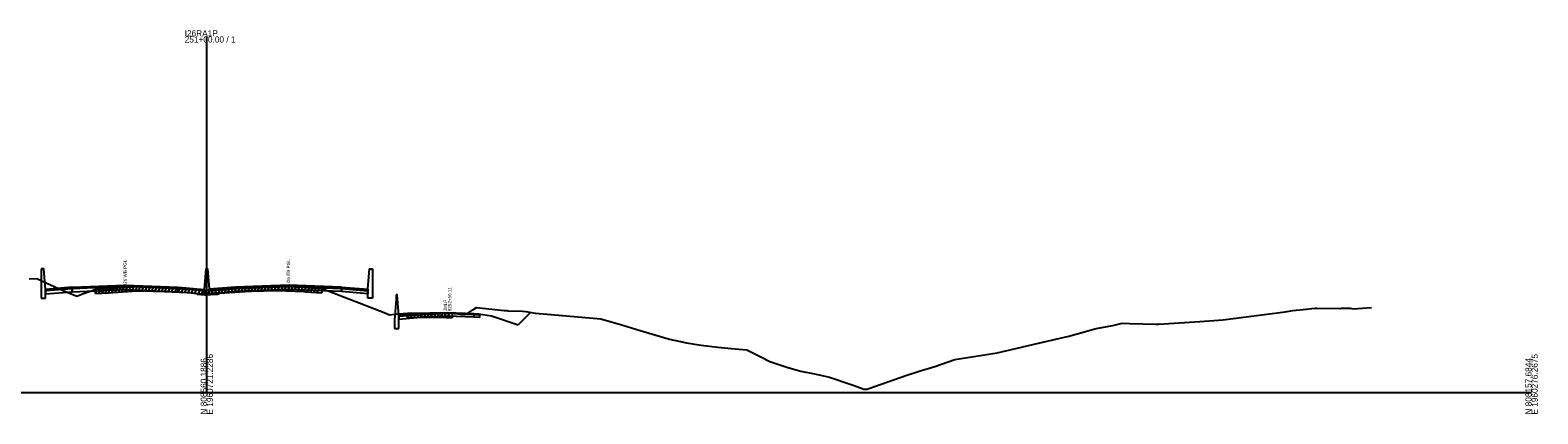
# Model space of a CAD drawing. Extents: x 1017 to 19997, y -1947 to 50737.
# Drawn here: x 10520 to 11203, y 990 to 1164 of the extents above; entities that cross this region are included whole.
import ezdxf

# ---------------------------------------------------------------- set-up
doc = ezdxf.new("R2010")
doc.units = 0
for name, color, linetype in [('RD_GPK_XS_Cell', 7, 'Continuous'), ('RD_XS_Base', 7, 'Continuous'), ('RD_XS_ExGround', 7, 'Continuous'), ('RD_XS_ExPaveRet', 7, 'Continuous'), ('RD_XS_Greenside', 7, 'Continuous'), ('RD_XS_MedBWall', 7, 'Continuous'), ('RD_XS_Pave', 7, 'Continuous'), ('RD_XS_PaveOvlay', 7, 'Continuous'), ('RD_XS_TieSlope', 7, 'Continuous'), ('RD_XS_TX_Notes', 7, 'Continuous')]:
    doc.layers.add(name, color=color, linetype=linetype)

msp = doc.modelspace()

# ---------------------------------------------------------------- linework, layer by layer
at = {"layer": 'RD_GPK_XS_Cell'}
for p, q in [((10600, 1000), (10600, 1161.53)), ((10000, 1000), (10600, 1000)), ((10600, 1000), (11200, 1000))]:
    msp.add_line(p, q, dxfattribs=at)
at = {"layer": 'RD_XS_Base'}
for points in [[(10539, 1047.06), (10527, 1046.1)], [(10527, 1046.1), (10527, 1044.76)], [(10527, 1044.76), (10539, 1045.72)], [(10539, 1045.72), (10539, 1047.06)], [(10539.05, 1045.72), (10539, 1045.72)], [(10539.05, 1047.06), (10539.05, 1045.72)], [(10539.05, 1045.72), (10563, 1046.69), (10587, 1045.72)], [(10587, 1045.72), (10587, 1047.06)], [(10599, 1046.12), (10587, 1047.06)], [(10587, 1045.72), (10599, 1044.78)], [(10599, 1044.78), (10599, 1046.12)], [(10601, 1044.83), (10601, 1046.17)], [(10613, 1045.78), (10601, 1044.83)], [(10613, 1045.78), (10613, 1047.12)], [(10660.95, 1045.78), (10637, 1046.74), (10613, 1045.78)], [(10660.95, 1045.78), (10660.95, 1047.12)], [(10661, 1045.77), (10660.95, 1045.78)], [(10661, 1047.11), (10661, 1045.77)], [(10661, 1047.11), (10673, 1046.15)], [(10661, 1045.77), (10661, 1047.11)], [(10673, 1044.81), (10661, 1045.77)], [(10673, 1046.15), (10673, 1044.81)], [(10697, 1035.45), (10687, 1034.65)], [(10687, 1034.65), (10687, 1033.32)], [(10687, 1033.32), (10697, 1034.12)], [(10697, 1035.45), (10709, 1035.93), (10721, 1035.45)], [(10697, 1034.12), (10697, 1035.45)], [(10721, 1034.14), (10709, 1034.6), (10697, 1034.12)], [(10721, 1035.45), (10721, 1034.14)], [(10721, 1035.45), (10723, 1035.37), (10723.5, 1035.35)], [(10723.5, 1034.02), (10721, 1034.14)], [(10723.5, 1035.35), (10723.5, 1034.02)]]:
    msp.add_lwpolyline(points, dxfattribs=at)
at = {"layer": 'RD_XS_ExGround'}
msp.add_lwpolyline([(10519.57, 1051.56), (10523.08, 1051.65), (10533.15, 1047.09), (10541.13, 1043.77), (10544.23, 1044.87), (10546.04, 1045.44), (10546.83, 1045.75), (10547.49, 1046.01), (10549.54, 1046.84), (10555.47, 1047.22), (10557.67, 1047.38), (10568.25, 1048.09), (10569.16, 1048.15), (10570.4, 1048.11), (10580.95, 1047.78), (10590.94, 1047.29), (10592.87, 1047.19), (10595.54, 1046.92), (10595.7, 1046.58), (10599.07, 1046.35), (10600, 1046.37), (10601.85, 1046.4), (10604.99, 1046.65), (10605.65, 1046.76), (10605.86, 1047.01), (10608.02, 1047.26), (10619.62, 1047.99), (10620.3, 1048.03), (10631.88, 1048.2), (10632.23, 1048.2), (10643.92, 1047.75), (10644.74, 1047.72), (10652.1, 1047.23), (10655.78, 1045.89), (10680.39, 1036.26), (10682.82, 1035.18), (10685.18, 1035.46), (10690.96, 1036.04), (10693.2, 1036.06), (10700.98, 1036.15), (10708.29, 1036.09), (10711.06, 1035.92), (10714.83, 1035.53), (10717.35, 1035.39), (10720.56, 1037.5), (10722.17, 1038.56), (10734.71, 1037.21), (10736.03, 1037.15), (10736.52, 1037.12), (10742.97, 1036.84), (10744.45, 1036.67), (10748.74, 1035.95), (10755.96, 1035.43), (10778.5, 1033.45), (10785.19, 1031.49), (10788.5, 1030.54), (10796.34, 1028.19), (10809.52, 1024.18), (10813.84, 1023.27), (10817.27, 1022.57), (10823.89, 1021.55), (10831.51, 1020.62), (10837.44, 1020.03), (10844.55, 1019.43), (10851.2, 1016.07), (10855.02, 1014.11), (10855.92, 1013.72), (10863.16, 1011.32), (10869.1, 1009.75), (10875.22, 1008.49), (10882.05, 1006.91), (10891.85, 1003.6), (10894.34, 1002.75), (10895.6, 1002.32), (10897.63, 1001.55), (10898.97, 1001.56), (10899.79, 1001.78), (10917.06, 1007.82), (10922.67, 1009.7), (10929.67, 1011.74), (10938.77, 1014.98), (10957.95, 1018.03), (10967.04, 1020.05), (10976.63, 1022.38), (10990.4, 1025.5), (11002.77, 1029.01), (11010.33, 1030.36), (11014.52, 1031.42), (11017.92, 1031.34), (11030.05, 1030.96), (11030.96, 1030.97), (11047.48, 1032.12), (11054.12, 1032.47), (11060.13, 1032.92), (11088.4, 1036.64), (11091.8, 1037.15), (11096.58, 1037.62), (11101.8, 1038.24), (11102.72, 1038.23), (11113.45, 1038.15), (11113.88, 1038.25), (11117.77, 1038.24), (11119.18, 1037.92), (11127.49, 1038.55)], dxfattribs=at)
at = {"layer": 'RD_XS_ExPaveRet'}
for p, q in [((10549.54, 1044.84), (10550.58, 1046.91)), ((10549.54, 1044.84), (10549.54, 1046.84)), ((10549.54, 1044.84), (10555.47, 1045.22)), ((10551.04, 1044.94), (10552.08, 1047)), ((10552.54, 1045.03), (10553.58, 1047.1)), ((10554.04, 1045.13), (10555.08, 1047.2)), ((10555.47, 1045.22), (10557.67, 1045.38)), ((10555.54, 1045.23), (10556.58, 1047.3)), ((10557.04, 1045.33), (10558.08, 1047.4)), ((10557.67, 1045.38), (10568.25, 1046.09)), ((10558.54, 1045.44), (10559.58, 1047.51)), ((10560.04, 1045.54), (10561.08, 1047.61)), ((10561.54, 1045.64), (10562.58, 1047.71)), ((10563.04, 1045.74), (10564.08, 1047.81)), ((10564.54, 1045.84), (10565.58, 1047.91)), ((10566.04, 1045.94), (10567.08, 1048.01)), ((10567.54, 1046.04), (10568.58, 1048.11)), ((10568.25, 1046.09), (10569.16, 1046.15)), ((10569.04, 1046.14), (10570.03, 1048.12)), ((10569.16, 1046.15), (10570.4, 1046.11)), ((10570.4, 1046.11), (10580.95, 1045.78)), ((10570.54, 1046.1), (10571.53, 1048.07)), ((10572.04, 1046.06), (10573.03, 1048.03)), ((10573.54, 1046.01), (10574.53, 1047.98)), ((10575.04, 1045.96), (10576.03, 1047.93)), ((10576.54, 1045.92), (10577.53, 1047.89)), ((10578.04, 1045.87), (10579.03, 1047.84)), ((10579.54, 1045.82), (10580.53, 1047.79)), ((10580.95, 1045.78), (10590.94, 1045.29)), ((10581.04, 1045.77), (10582.02, 1047.73)), ((10582.54, 1045.7), (10583.52, 1047.65)), ((10584.04, 1045.63), (10585.02, 1047.58)), ((10585.54, 1045.55), (10586.52, 1047.51)), ((10587.04, 1045.48), (10588.02, 1047.43)), ((10588.54, 1045.41), (10589.52, 1047.36)), ((10590.04, 1045.33), (10591.02, 1047.29)), ((10590.94, 1045.29), (10592.87, 1045.19)), ((10591.54, 1045.26), (10592.52, 1047.21)), ((10592.87, 1045.19), (10595.54, 1044.92)), ((10593.04, 1045.17), (10594, 1047.08)), ((10594.54, 1045.02), (10595.5, 1046.93)), ((10595.54, 1044.92), (10595.7, 1044.58)), ((10596.04, 1044.56), (10597.01, 1046.49)), ((10597.54, 1044.46), (10598.51, 1046.39)), ((10599.04, 1044.36), (10600.05, 1046.37)), ((10600.54, 1044.38), (10601.55, 1046.4)), ((10602.04, 1044.42), (10603.08, 1046.5)), ((10603.54, 1044.54), (10604.58, 1046.62)), ((10604.99, 1044.65), (10605.65, 1044.76)), ((10605.04, 1044.66), (10606.24, 1047.06)), ((10605.65, 1044.76), (10605.86, 1045.01)), ((10605.86, 1045.01), (10608.02, 1045.26)), ((10606.54, 1045.09), (10607.6, 1047.21)), ((10608.02, 1045.26), (10619.62, 1045.99)), ((10608.04, 1045.26), (10609.08, 1047.33)), ((10609.54, 1045.36), (10610.58, 1047.42)), ((10611.04, 1045.45), (10612.08, 1047.51)), ((10612.54, 1045.54), (10613.58, 1047.61)), ((10614.04, 1045.64), (10615.08, 1047.7)), ((10615.54, 1045.73), (10616.58, 1047.8)), ((10617.04, 1045.83), (10618.08, 1047.89)), ((10618.54, 1045.92), (10619.58, 1047.98)), ((10619.62, 1045.99), (10620.3, 1046.03)), ((10620.04, 1046.01), (10621.06, 1048.04)), ((10620.3, 1046.03), (10631.88, 1046.2)), ((10621.54, 1046.05), (10622.55, 1048.06)), ((10623.04, 1046.07), (10624.05, 1048.08)), ((10624.54, 1046.09), (10625.55, 1048.11)), ((10626.04, 1046.11), (10627.05, 1048.13)), ((10627.54, 1046.14), (10628.55, 1048.15)), ((10629.04, 1046.16), (10630.05, 1048.17)), ((10630.54, 1046.18), (10631.55, 1048.19)), ((10631.88, 1046.2), (10632.23, 1046.2)), ((10632.04, 1046.2), (10633.03, 1048.17)), ((10632.23, 1046.2), (10643.92, 1045.75)), ((10633.54, 1046.15), (10634.52, 1048.12)), ((10635.04, 1046.1), (10636.02, 1048.06)), ((10636.54, 1046.04), (10637.52, 1048)), ((10638.04, 1045.98), (10639.02, 1047.94)), ((10639.54, 1045.92), (10640.52, 1047.88)), ((10641.04, 1045.86), (10642.02, 1047.82)), ((10642.54, 1045.8), (10643.52, 1047.77)), ((10643.92, 1045.75), (10644.74, 1045.72)), ((10644.04, 1045.75), (10645.02, 1047.7)), ((10644.74, 1045.72), (10652.1, 1045.23)), ((10645.54, 1045.67), (10646.51, 1047.6)), ((10647.04, 1045.57), (10648.01, 1047.5)), ((10648.54, 1045.47), (10649.51, 1047.4)), ((10650.04, 1045.37), (10651.01, 1047.3)), ((10652.1, 1047.23), (10652.1, 1045.23)), ((10595.7, 1044.58), (10599.07, 1044.35)), ((10599.07, 1044.35), (10600, 1044.37)), ((10600, 1044.37), (10601.85, 1044.4)), ((10601.85, 1044.4), (10604.99, 1044.65)), ((10690.96, 1034.04), (10691.96, 1036.05)), ((10690.96, 1034.04), (10690.96, 1036.04)), ((10690.96, 1034.04), (10693.2, 1034.06)), ((10692.46, 1034.05), (10693.46, 1036.06)), ((10693.2, 1034.06), (10700.98, 1034.15)), ((10693.96, 1034.07), (10694.96, 1036.08)), ((10695.46, 1034.09), (10696.46, 1036.1)), ((10696.96, 1034.11), (10697.96, 1036.12)), ((10698.46, 1034.12), (10699.46, 1036.14)), ((10699.96, 1034.14), (10700.96, 1036.15)), ((10700.98, 1034.15), (10708.29, 1034.09)), ((10701.46, 1034.15), (10702.45, 1036.14)), ((10702.96, 1034.14), (10703.95, 1036.13)), ((10704.46, 1034.12), (10705.45, 1036.11)), ((10705.96, 1034.11), (10706.95, 1036.1)), ((10707.46, 1034.09), (10708.45, 1036.08)), ((10708.29, 1034.09), (10711.06, 1033.92)), ((10708.96, 1034.05), (10709.93, 1035.99)), ((10711.06, 1035.92), (10711.06, 1033.92))]:
    msp.add_line(p, q, dxfattribs=at)
at = {"layer": 'RD_XS_Greenside'}
for points in [[(10723, 1035.69), (10729, 1034.73)], [(10729, 1034.73), (10741, 1030.73)]]:
    msp.add_lwpolyline(points, dxfattribs=at)
at = {"layer": 'RD_XS_MedBWall'}
for points in [[(10527, 1046.78), (10526.25, 1056.12), (10525, 1056.12)], [(10525, 1056.12), (10525, 1042.78)], [(10599, 1046.78), (10599.75, 1056.17), (10600.25, 1056.17), (10601, 1046.83)], [(10673, 1046.83), (10673.75, 1056.17), (10675, 1056.17)], [(10675, 1056.17), (10675, 1042.83)], [(10527, 1042.78), (10527, 1046.78)], [(10599, 1044.78), (10599, 1046.78)], [(10601, 1044.78), (10599, 1044.78)], [(10601, 1046.83), (10601, 1044.78)], [(10673, 1042.83), (10673, 1046.83)], [(10525, 1042.78), (10527, 1042.78)], [(10675, 1042.83), (10673, 1042.83)], [(10685.75, 1042.31), (10685, 1032.97)], [(10687, 1034.97), (10686.25, 1044.31), (10685.75, 1044.31)], [(10685.75, 1044.31), (10685.75, 1042.31)], [(10685, 1032.97), (10685, 1028.97)], [(10687, 1028.97), (10687, 1034.97)], [(10685, 1028.97), (10687, 1028.97)]]:
    msp.add_lwpolyline(points, dxfattribs=at)
at = {"layer": 'RD_XS_Pave'}
for points in [[(10539, 1047.4), (10527, 1046.44)], [(10527, 1046.44), (10527, 1046.1)], [(10539, 1047.06), (10539, 1047.4)], [(10539.05, 1047.06), (10539, 1047.06)], [(10539.05, 1047.4), (10563, 1048.36), (10587, 1047.4)], [(10587, 1047.06), (10563, 1048.03), (10539.05, 1047.06)], [(10539.05, 1047.06), (10539.05, 1047.4)], [(10587, 1047.4), (10587, 1047.06)], [(10587, 1047.4), (10599, 1046.46)], [(10599, 1046.46), (10599, 1046.12)], [(10613, 1047.46), (10601, 1046.51)], [(10601, 1046.17), (10613, 1047.12)], [(10601, 1046.51), (10601, 1046.17)], [(10660.95, 1047.46), (10637, 1048.42), (10613, 1047.46)], [(10613, 1047.12), (10637, 1048.08), (10660.95, 1047.12)], [(10613, 1047.46), (10613, 1047.12)], [(10660.95, 1047.12), (10660.95, 1047.46)], [(10660.95, 1047.46), (10661, 1047.45)], [(10661, 1047.11), (10660.95, 1047.12)], [(10661, 1047.45), (10661, 1047.11)], [(10661, 1047.11), (10661, 1047.45)], [(10673, 1046.49), (10673, 1046.15)]]:
    msp.add_lwpolyline(points, dxfattribs=at)
at = {"layer": 'RD_XS_PaveOvlay'}
for points in [[(10539, 1047.74), (10527, 1046.78)], [(10527, 1046.78), (10527, 1046.44)], [(10539.05, 1047.74), (10539, 1047.74)], [(10539, 1047.74), (10539, 1047.4)], [(10539, 1047.4), (10539.05, 1047.4)], [(10539.05, 1047.74), (10563, 1048.7), (10587, 1047.74)], [(10539.05, 1047.4), (10539.05, 1047.74)], [(10587, 1047.74), (10587, 1047.4)], [(10587, 1047.74), (10599, 1046.78)], [(10599, 1046.78), (10599, 1046.46)], [(10613, 1047.79), (10601, 1046.83)], [(10601, 1046.83), (10601, 1046.51)], [(10660.95, 1047.79), (10637, 1048.75), (10613, 1047.79)], [(10613, 1047.79), (10613, 1047.46)], [(10660.95, 1047.46), (10660.95, 1047.79)], [(10660.95, 1047.79), (10661, 1047.79)], [(10661, 1047.79), (10661, 1047.45)], [(10661, 1047.79), (10673, 1046.83)], [(10661, 1047.45), (10661, 1047.79)], [(10673, 1046.49), (10661, 1047.45)], [(10673, 1046.83), (10673, 1046.49)], [(10697, 1035.77), (10687, 1034.97)], [(10687, 1034.65), (10697, 1035.45)], [(10687, 1034.97), (10687, 1034.65)], [(10697, 1035.77), (10709, 1036.25), (10721, 1035.77)], [(10721, 1035.45), (10709, 1035.93), (10697, 1035.45)], [(10697, 1035.45), (10697, 1035.77)], [(10721, 1035.77), (10721, 1035.45)], [(10721, 1035.77), (10723, 1035.69)], [(10723, 1035.37), (10721, 1035.45)], [(10723, 1035.69), (10723, 1035.37)]]:
    msp.add_lwpolyline(points, dxfattribs=at)
at = {"layer": 'RD_XS_TieSlope'}
msp.add_lwpolyline([(10741, 1030.73), (10746.47, 1036.2)], dxfattribs=at)

# ---------------------------------------------------------------- texts
at = {"layer": 'RD_GPK_XS_Cell'}
for s, p in [('251+00.00 / 1', (10590, 1158.73)), ('I26RA1P', (10590, 1161.53))]:
    msp.add_text(s, height=2.8, dxfattribs=at).set_placement(p)
for s, p in [('N 808560.1886', (10600, 990)), ('E 1960721.2286', (10602.8, 990)), ('N 808157.6844', (11200, 990)), ('E 1960276.2675', (11202.8, 990))]:
    msp.add_text(s, height=2.8, rotation=90, dxfattribs=at).set_placement(p)
at = {"layer": 'RD_XS_TX_Notes'}
for s, p in [('I26 WB PGL', (10563.75, 1048.7)), ('I26 EB PGL', (10637.75, 1049.48)), (' 9252+56.11', (10710.73, 1036.26)), (' JMLP', (10708.77, 1036.26))]:
    msp.add_text(s, height=1.5, rotation=90, dxfattribs=at).set_placement(p)

doc.saveas('drawing.dxf')
